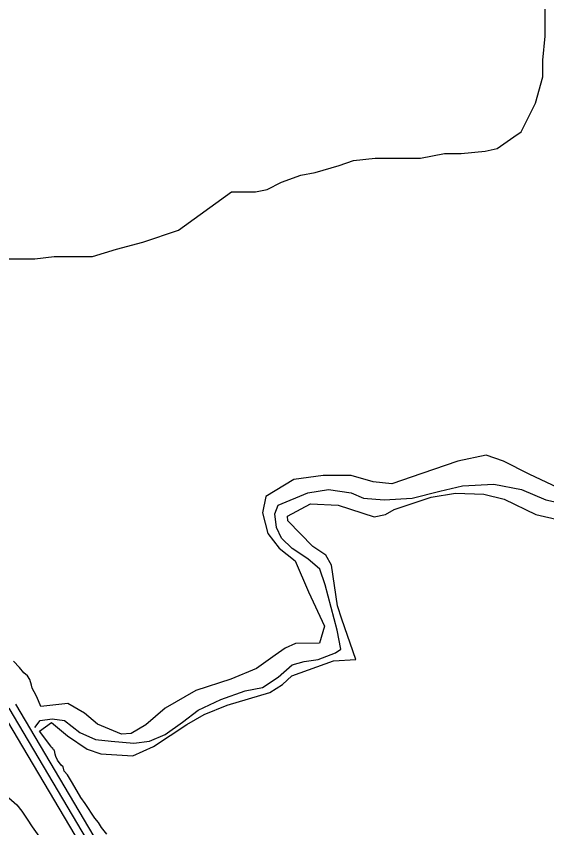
# Model space of a CAD drawing. Extents: x 3245246 to 3283090, y 806824 to 832173.
# Drawn here: x 3256091 to 3257103, y 825461 to 827010 of the extents above; entities that cross this region are included whole.
import ezdxf

# ---------------------------------------------------------------- set-up
doc = ezdxf.new("R2010")
doc.units = 0
for name, color, linetype in [('V-ROAD-CNTR', 7, 'Continuous'), ('V-SITE-VEGE', 7, 'Continuous'), ('V-TOPO-SHOR', 7, 'Continuous')]:
    doc.layers.add(name, color=color, linetype=linetype)

msp = doc.modelspace()

# ---------------------------------------------------------------- linework, layer by layer
at = {"layer": 'V-ROAD-CNTR'}
for points in [[(3256552.3, 824886.4), (3256077.1, 825689.1)], [(3256565.1, 824894.1), (3256089.9, 825697)], [(3256539.4, 824878.7), (3256064.4, 825681.2)]]:
    msp.add_lwpolyline(points, dxfattribs=at)
at = {"layer": 'V-SITE-VEGE'}
for p, q in [((3257099.8, 826972.2), (3257099.8, 827031.6)), ((3257095.2, 826926.5), (3257099.8, 826972.2)), ((3257095.2, 826894.5), (3257095.2, 826926.5)), ((3257081.5, 826844.2), (3257095.2, 826894.5)), ((3257054.1, 826789.4), (3257081.5, 826844.2)), ((3257040.3, 826780.2), (3257054.1, 826789.4)), ((3257008.3, 826757.4), (3257040.3, 826780.2)), ((3256985.5, 826752.8), (3257008.3, 826757.4)), ((3256862.1, 826739.1), (3256907.8, 826748.2)), ((3256907.8, 826748.2), (3256939.8, 826748.2)), ((3256939.8, 826748.2), (3256985.5, 826752.8)), ((3256706.7, 826725.4), (3256734.1, 826734.6)), ((3256734.1, 826734.6), (3256775.3, 826739.1)), ((3256775.3, 826739.1), (3256862.1, 826739.1)), ((3256633.6, 826707.1), (3256661, 826711.7)), ((3256661, 826711.7), (3256706.7, 826725.4)), ((3256597, 826693.4), (3256633.6, 826707.1)), ((3256569.6, 826679.7), (3256597, 826693.4)), ((3256400.5, 826602.1), (3256501.1, 826675.2)), ((3256501.1, 826675.2), (3256546.8, 826675.2)), ((3256546.8, 826675.2), (3256569.6, 826679.7)), ((3256331.9, 826579.2), (3256400.5, 826602.1)), ((3256281.7, 826565.5), (3256331.9, 826579.2)), ((3256236, 826551.8), (3256281.7, 826565.5)), ((3256048.6, 826547.3), (3256126.3, 826547.3)), ((3256126.3, 826547.3), (3256162.8, 826551.8)), ((3256162.8, 826551.8), (3256236, 826551.8)), ((3256987.3, 826172.4), (3256933.3, 826161.1)), ((3257020.4, 826161.1), (3256987.3, 826172.4)), ((3256933.3, 826161.1), (3256864.2, 826137.1)), ((3257069.1, 826136.3), (3257020.4, 826161.1)), ((3256620.2, 826125.9), (3256566.9, 826093.6)), ((3256676.5, 826133.4), (3256620.2, 826125.9)), ((3256729.8, 826133.4), (3256676.5, 826133.4)), ((3256771.9, 826121.3), (3256729.8, 826133.4)), ((3256864.2, 826137.1), (3256807.2, 826117.6)), ((3257124.7, 826110), (3257069.1, 826136.3)), ((3256807.2, 826117.6), (3256771.9, 826121.3)), ((3256566.9, 826093.6), (3256560.2, 826062.1)), ((3256847.7, 826080.8), (3256882.2, 826092)), ((3256882.2, 826092), (3256928.8, 826099.5)), ((3256928.8, 826099.5), (3256982.8, 826098)), ((3256982.8, 826098), (3257021.8, 826088.3)), ((3256608.2, 826056.1), (3256651.8, 826079.3)), ((3256651.8, 826079.3), (3256705.1, 826077.1)), ((3256705.1, 826077.1), (3256773.4, 826054.5)), ((3256811.6, 826068.8), (3256847.7, 826080.8)), ((3257021.8, 826088.3), (3257081.9, 826059)), ((3256560.2, 826062.1), (3256570.7, 826023)), ((3256795.1, 826059), (3256811.6, 826068.8)), ((3256609, 826047), (3256608.2, 826056.1)), ((3256656.2, 825998.2), (3256609, 826047)), ((3256773.4, 826054.5), (3256795.1, 826059)), ((3257081.9, 826059), (3257129.2, 826048.5)), ((3256570.7, 826023), (3256592.4, 825994.5)), ((3256592.4, 825994.5), (3256622.5, 825970.5)), ((3256681, 825981.7), (3256656.2, 825998.2)), ((3256622.5, 825970.5), (3256648, 825911.2)), ((3256692.3, 825962.2), (3256681, 825981.7)), ((3256703.5, 825884.9), (3256692.3, 825962.2)), ((3256648, 825911.2), (3256678.7, 825845.8)), ((3256711.8, 825859.4), (3256703.5, 825884.9)), ((3256738.8, 825782), (3256711.8, 825859.4)), ((3256678.7, 825845.8), (3256669, 825813.6)), ((3256623.2, 825812.8), (3256603.7, 825803.8)), ((3256669, 825813.6), (3256623.2, 825812.8)), ((3256603.7, 825803.8), (3256584.9, 825790.3)), ((3256584.9, 825790.3), (3256548.9, 825764.8)), ((3256696, 825779.8), (3256738.8, 825782)), ((3256096.8, 825767.3), (3256085.1, 825778.9)), ((3256104.9, 825756.8), (3256096.8, 825767.3)), ((3256616.4, 825751.3), (3256696, 825779.8)), ((3256111.9, 825751), (3256104.9, 825756.8)), ((3256116.5, 825744), (3256111.9, 825751)), ((3256548.9, 825764.8), (3256500.1, 825744.5)), ((3256598.4, 825734.8), (3256616.4, 825751.3)), ((3256120, 825733.5), (3256116.5, 825744)), ((3256500.1, 825744.5), (3256433.2, 825722.8)), ((3256121.2, 825727.7), (3256120, 825733.5)), ((3256124.7, 825720.7), (3256121.2, 825727.7)), ((3256129.3, 825712.6), (3256124.7, 825720.7)), ((3256433.2, 825722.8), (3256374.7, 825689.7)), ((3256574.4, 825719), (3256598.4, 825734.8)), ((3256132.8, 825703.3), (3256129.3, 825712.6)), ((3256493.3, 825695), (3256574.4, 825719)), ((3256137.5, 825692.8), (3256132.8, 825703.3)), ((3256189.3, 825698), (3256137.5, 825692.8)), ((3256220.8, 825680), (3256189.3, 825698)), ((3256374.7, 825689.7), (3256337.9, 825657.5)), ((3256449, 825677), (3256493.3, 825695)), ((3256245.6, 825659), (3256220.8, 825680)), ((3256416, 825658.2), (3256449, 825677)), ((3256134.8, 825645.8), (3256157.7, 825662)), ((3256157.7, 825662), (3256188.5, 825636.5)), ((3256291.4, 825639.5), (3256245.6, 825659)), ((3256352.2, 825616.2), (3256416, 825658.2)), ((3256156.7, 825616.7), (3256134.8, 825645.8)), ((3256337.9, 825657.5), (3256310.1, 825641)), ((3256188.5, 825636.5), (3256226, 825610.9)), ((3256310.1, 825641), (3256291.4, 825639.5)), ((3256157.9, 825614.4), (3256156.7, 825616.7)), ((3256160.2, 825612.1), (3256157.9, 825614.4)), ((3256161.4, 825609.7), (3256160.2, 825612.1)), ((3256313.1, 825598.2), (3256352.2, 825616.2)), ((3256163.7, 825608.6), (3256161.4, 825609.7)), ((3256164.9, 825601.6), (3256163.7, 825608.6)), ((3256166, 825596.9), (3256164.9, 825601.6)), ((3256169.5, 825589.9), (3256166, 825596.9)), ((3256226, 825610.9), (3256252.3, 825601.9)), ((3256252.3, 825601.9), (3256313.1, 825598.2)), ((3256176.5, 825580.6), (3256169.5, 825589.9)), ((3256180, 825577.1), (3256176.5, 825580.6)), ((3256182.3, 825569), (3256180, 825577.1)), ((3256188.1, 825562), (3256182.3, 825569)), ((3256196.3, 825549.2), (3256188.1, 825562)), ((3256202.1, 825538.7), (3256196.3, 825549.2)), ((3256213.7, 825519), (3256202.1, 825538.7)), ((3256076.5, 825518.5), (3256091.7, 825504.6)), ((3256221.9, 825507.3), (3256213.7, 825519)), ((3256091.7, 825504.6), (3256101, 825492.9)), ((3256240.5, 825479.4), (3256221.9, 825507.3)), ((3256101, 825492.9), (3256111.4, 825477.8)), ((3256111.4, 825477.8), (3256120.7, 825462.7)), ((3256247.5, 825471.2), (3256240.5, 825479.4)), ((3256120.7, 825462.7), (3256145.2, 825428.9)), ((3256253.3, 825461.9), (3256247.5, 825471.2)), ((3256263.7, 825449.1), (3256253.3, 825461.9))]:
    msp.add_line(p, q, dxfattribs=at)
at = {"layer": 'V-TOPO-SHOR'}
msp.add_lwpolyline([(3256126, 825652.6), (3256136, 825665.9), (3256159.2, 825669.2), (3256182.4, 825665.9), (3256212.2, 825642.7), (3256242.1, 825629.4), (3256271.9, 825626.1), (3256315.1, 825622.8), (3256344.9, 825626.1), (3256374.8, 825639.4), (3256407.9, 825662.6), (3256437.8, 825685.8), (3256480.9, 825705.7), (3256527.3, 825722.3), (3256560.5, 825728.9), (3256590.4, 825748.8), (3256616.9, 825772.1), (3256640.1, 825778.7), (3256666.7, 825782), (3256699.8, 825795.3), (3256709.8, 825801.9), (3256703.1, 825838.4), (3256679.9, 825924.6), (3256670, 825954.5), (3256646.7, 825974.4), (3256616.9, 825994.3), (3256597, 826014.2), (3256587, 826034.1), (3256583.7, 826060.6), (3256590.4, 826077.2), (3256646.7, 826100.4), (3256686.6, 826107.1), (3256729.7, 826100.4), (3256752.9, 826090.5), (3256792.7, 826087.2), (3256845.8, 826090.5), (3256898.8, 826103.7), (3256941.9, 826113.7), (3257001.7, 826117), (3257054.7, 826107.1), (3257101.2, 826087.2), (3257177.4, 826070.6)], dxfattribs=at)

doc.saveas('drawing.dxf')
